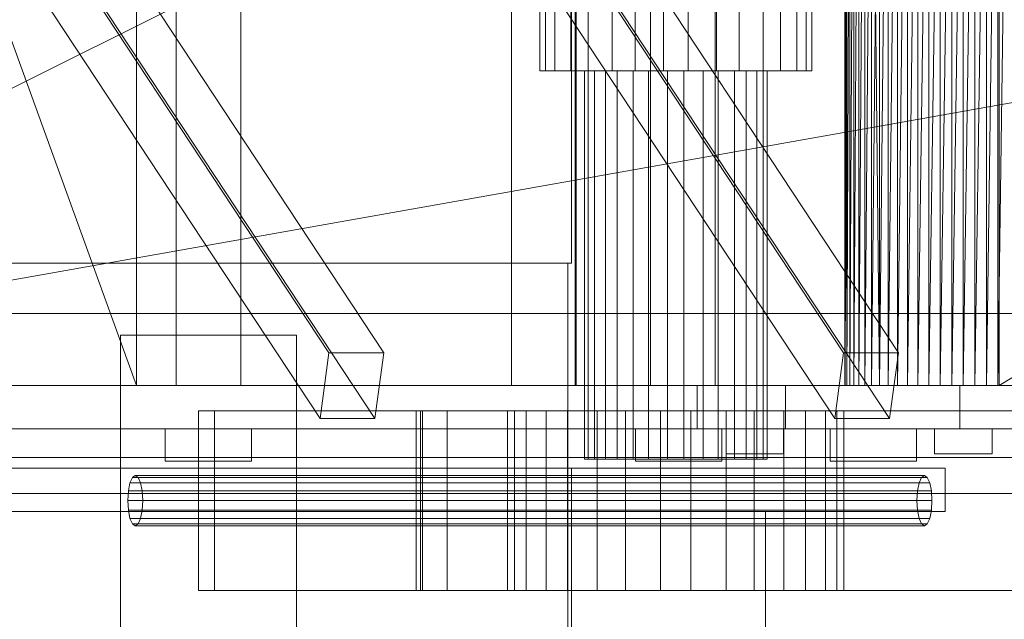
# Model space of a CAD drawing. Header units: millimetres. Extents: x -2233 to 65662, y -50530 to 6847.
# Tile 467 of 656: x 24398 to 24671, y -18495 to -18328. Entities that reach past the tile are written whole.
import ezdxf

# ---------------------------------------------------------------- set-up
doc = ezdxf.new("R2010")
doc.units = ezdxf.units.MM
doc.layers.add('superior_briquetadora', color=7, linetype='Continuous', lineweight=0)
doc.layers.add('superior_C02', color=7, linetype='Continuous', lineweight=0)

msp = doc.modelspace()

# ---------------------------------------------------------------- linework, layer by layer
at = {"layer": 'superior_briquetadora'}
for p, q in [((24551.067, -18160), (24551.067, -18396)), ((24441.067, -18430), (24441.067, -18188)), ((24459.067, -18430), (24459.067, -18188)), ((24534.406, -18430), (24534.406, -18188)), ((24552.067, -18188), (24552.067, -18430)), ((24552.406, -18430), (24552.406, -18188)), ((24573.067, -18430), (24573.067, -18188)), ((24591.067, -18430), (24591.067, -18188)), ((25470.067, -18210), (24230.067, -18430)), ((24230.067, -18430), (24670.067, -18210)), ((24350.067, -18210), (24430.067, -18430)), ((24430.067, -18430), (24430.067, -18210)), ((24627.226, -18210), (24627.067, -18430)), ((24627.067, -18210), (24627.067, -18430)), ((24627.226, -18210), (24627.226, -18430)), ((24627.702, -18430), (24627.226, -18210)), ((24627.226, -18430), (24627.702, -18210)), ((24628.488, -18210), (24627.702, -18430)), ((24627.702, -18210), (24627.702, -18430)), ((24629.579, -18210), (24628.488, -18430)), ((24628.488, -18430), (24628.488, -18210)), ((24630.964, -18210), (24629.579, -18430)), ((24629.579, -18430), (24629.579, -18210)), ((24632.629, -18210), (24630.964, -18430)), ((24630.964, -18430), (24630.964, -18210)), ((24634.558, -18210), (24632.629, -18430)), ((24632.629, -18430), (24632.629, -18210)), ((24634.558, -18210), (24634.558, -18430)), ((24636.733, -18430), (24634.558, -18210)), ((24634.558, -18430), (24636.733, -18210)), ((24639.133, -18210), (24636.733, -18430)), ((24636.733, -18210), (24636.733, -18430)), ((24641.734, -18210), (24639.133, -18430)), ((24639.133, -18430), (24639.133, -18210)), ((24644.511, -18210), (24641.734, -18430)), ((24641.734, -18430), (24641.734, -18210)), ((24647.439, -18210), (24644.511, -18430)), ((24644.511, -18430), (24644.511, -18210)), ((24650.488, -18210), (24647.439, -18430)), ((24647.439, -18210), (24647.439, -18430)), ((24653.63, -18210), (24650.488, -18430)), ((24650.488, -18210), (24650.488, -18430)), ((24656.833, -18210), (24653.63, -18430)), ((24653.63, -18210), (24653.63, -18430)), ((24660.067, -18210), (24656.833, -18430)), ((24656.833, -18210), (24656.833, -18430)), ((24663.302, -18210), (24660.067, -18430)), ((24660.067, -18210), (24660.067, -18430)), ((24666.505, -18210), (24663.302, -18430)), ((24663.302, -18210), (24663.302, -18430)), ((24669.647, -18210), (24666.505, -18430)), ((24666.505, -18210), (24666.505, -18430)), ((24672.696, -18210), (24669.647, -18430)), ((24669.647, -18210), (24669.647, -18430)), ((24670.067, -18210), (24670.067, -18430)), ((24670.067, -18430), (25030.067, -18210)), ((24393.955, -18396), (24411.416, -18396)), ((24394.51, -18396), (24411.799, -18396)), ((24411.416, -18396), (24430.363, -18396)), ((24411.799, -18396), (24430.558, -18396)), ((24430.363, -18396), (24450.067, -18396)), ((24430.558, -18396), (24450.067, -18396)), ((24450.067, -18396), (24469.577, -18396)), ((24450.067, -18396), (24469.772, -18396)), ((24469.577, -18396), (24488.336, -18396)), ((24469.772, -18396), (24488.719, -18396)), ((24488.336, -18396), (24505.625, -18396)), ((24488.719, -18396), (24506.18, -18396)), ((24505.625, -18396), (24520.778, -18396)), ((24506.18, -18396), (24521.485, -18396)), ((24520.778, -18396), (24533.214, -18396)), ((24521.485, -18396), (24534.046, -18396)), ((24533.214, -18396), (24542.455, -18396)), ((24534.046, -18396), (24543.379, -18396)), ((24542.455, -18396), (24548.146, -18396)), ((24543.379, -18396), (24549.127, -18396)), ((24548.146, -18396), (24550.067, -18396)), ((24549.127, -18396), (24551.067, -18396)), ((24550.067, -18396), (24550.067, -18596)), ((24425.567, -18596), (24425.567, -18416)), ((24432.479, -18416), (24425.567, -18416)), ((24474.567, -18416), (24425.567, -18416)), ((24439.479, -18416), (24432.479, -18416)), ((24446.532, -18416), (24439.479, -18416)), ((24453.603, -18416), (24446.532, -18416)), ((24460.656, -18416), (24453.603, -18416)), ((24467.655, -18416), (24460.656, -18416)), ((24474.567, -18416), (24467.655, -18416)), ((24474.567, -18416), (24474.567, -18596)), ((23750.067, -18430), (25950.067, -18430)), ((25830.067, -18430), (23870.067, -18430)), ((23900.067, -18430), (25800.067, -18430)), ((23954.067, -18430), (25456.734, -18430)), ((24230.067, -18430), (24670.067, -18430)), ((24230.067, -18430), (25470.067, -18430)), ((24230.067, -18430), (25456.734, -18430)), ((24350.067, -18430), (24629.579, -18430)), ((24628.488, -18430), (24350.067, -18430)), ((24350.067, -18430), (24670.067, -18430)), ((24634.558, -18430), (24350.067, -18430)), ((24430.067, -18430), (24350.067, -18430)), ((24632.629, -18430), (24350.067, -18430)), ((24630.964, -18430), (24350.067, -18430)), ((24381.71, -18430), (24400.794, -18430)), ((24404.602, -18430), (24388.599, -18430)), ((24411.657, -18430), (24393.153, -18430)), ((24400.794, -18430), (24420.324, -18430)), ((24422.154, -18430), (24404.602, -18430)), ((24430.721, -18430), (24411.657, -18430)), ((24420.324, -18430), (24440.123, -18430)), ((24440.656, -18430), (24422.154, -18430)), ((24430.067, -18430), (24628.488, -18430)), ((24627.702, -18430), (24430.067, -18430)), ((24627.226, -18430), (24430.067, -18430)), ((24627.067, -18430), (24430.067, -18430)), ((24629.579, -18430), (24430.067, -18430)), ((24630.964, -18430), (24430.067, -18430)), ((24632.629, -18430), (24430.067, -18430)), ((24634.558, -18430), (24430.067, -18430)), ((24636.733, -18430), (24430.067, -18430)), ((24639.133, -18430), (24430.067, -18430)), ((24641.734, -18430), (24430.067, -18430)), ((24644.511, -18430), (24430.067, -18430)), ((24647.439, -18430), (24430.067, -18430)), ((24650.488, -18430), (24430.067, -18430)), ((24653.63, -18430), (24430.067, -18430)), ((24656.833, -18430), (24430.067, -18430)), ((24660.067, -18430), (24430.067, -18430)), ((24663.302, -18430), (24430.067, -18430)), ((24430.067, -18430), (25036.833, -18430)), ((25270.067, -18430), (24430.067, -18430)), ((24430.067, -18430), (25033.63, -18430)), ((24450.067, -18430), (24430.721, -18430)), ((24440.123, -18430), (24460.012, -18430)), ((24459.479, -18430), (24440.656, -18430)), ((24441.959, -18430), (24441.067, -18430)), ((24444.456, -18430), (24441.959, -18430)), ((24448.065, -18430), (24444.456, -18430)), ((24452.07, -18430), (24448.065, -18430)), ((24469.414, -18430), (24450.067, -18430)), ((24455.679, -18430), (24452.07, -18430)), ((24458.176, -18430), (24455.679, -18430)), ((24459.067, -18430), (24458.176, -18430)), ((24477.981, -18430), (24459.479, -18430)), ((24460.012, -18430), (24479.811, -18430)), ((24488.478, -18430), (24469.414, -18430)), ((24495.533, -18430), (24477.981, -18430)), ((24479.811, -18430), (24499.341, -18430)), ((24506.982, -18430), (24488.478, -18430)), ((24511.536, -18430), (24495.533, -18430)), ((24499.341, -18430), (24518.425, -18430)), ((24524.656, -18430), (24506.982, -18430)), ((24525.446, -18430), (24511.536, -18430)), ((24518.425, -18430), (24536.889, -18430)), ((24541.242, -18430), (24524.656, -18430)), ((24536.79, -18430), (24525.446, -18430)), ((24535.297, -18430), (24534.406, -18430)), ((24537.794, -18430), (24535.297, -18430)), ((24545.18, -18430), (24536.79, -18430)), ((24536.889, -18430), (24554.567, -18430)), ((24541.403, -18430), (24537.794, -18430)), ((24556.499, -18430), (24541.242, -18430)), ((24545.408, -18430), (24541.403, -18430)), ((24550.331, -18430), (24545.18, -18430)), ((24549.017, -18430), (24545.408, -18430)), ((24551.514, -18430), (24549.017, -18430)), ((24552.067, -18430), (24550.331, -18430)), ((24552.406, -18430), (24551.514, -18430)), ((24554.567, -18430), (24571.299, -18430)), ((24570.203, -18430), (24556.499, -18430)), ((24582.156, -18430), (24570.203, -18430)), ((24571.299, -18430), (24586.933, -18430)), ((24573.959, -18430), (24573.067, -18430)), ((24576.456, -18430), (24573.959, -18430)), ((24580.065, -18430), (24576.456, -18430)), ((24584.07, -18430), (24580.065, -18430)), ((24592.183, -18430), (24582.156, -18430)), ((24587.679, -18430), (24584.07, -18430)), ((24586.067, -18430), (24588.589, -18430)), ((24586.067, -18430), (24586.067, -18442)), ((24586.933, -18430), (24601.328, -18430)), ((24590.176, -18430), (24587.679, -18430)), ((24588.589, -18430), (24595.982, -18430)), ((24591.067, -18430), (24590.176, -18430)), ((24600.138, -18430), (24592.183, -18430)), ((24595.982, -18430), (24607.742, -18430)), ((24605.904, -18430), (24600.138, -18430)), ((24601.328, -18430), (24614.353, -18430)), ((24609.397, -18430), (24605.904, -18430)), ((24607.742, -18430), (24623.067, -18430)), ((24610.567, -18430), (24609.397, -18430)), ((24610.567, -18430), (24610.567, -18442)), ((24614.353, -18430), (24625.889, -18430)), ((24623.067, -18430), (24640.915, -18430)), ((24625.889, -18430), (24635.834, -18430)), ((24627.067, -18430), (24627.226, -18430)), ((24627.226, -18430), (24627.702, -18430)), ((24627.702, -18430), (24628.488, -18430)), ((24628.488, -18430), (24629.579, -18430)), ((24629.579, -18430), (24630.964, -18430)), ((24630.964, -18430), (24632.629, -18430)), ((24632.629, -18430), (24634.558, -18430)), ((24634.558, -18430), (24636.733, -18430)), ((24634.558, -18430), (24670.067, -18430)), ((24635.834, -18430), (24644.096, -18430)), ((24636.733, -18430), (24639.133, -18430)), ((24636.733, -18430), (24670.067, -18430)), ((24639.133, -18430), (24641.734, -18430)), ((24639.133, -18430), (24670.067, -18430)), ((24640.915, -18430), (24660.067, -18430)), ((24641.734, -18430), (24644.511, -18430)), ((24641.734, -18430), (24670.067, -18430)), ((24644.096, -18430), (24650.602, -18430)), ((24644.511, -18430), (24647.439, -18430)), ((24644.511, -18430), (24670.067, -18430)), ((24647.439, -18430), (24650.488, -18430)), ((24647.439, -18430), (24670.067, -18430)), ((24650.488, -18430), (24653.63, -18430)), ((24650.488, -18430), (24670.067, -18430)), ((24650.602, -18430), (24655.291, -18430)), ((24653.63, -18430), (24656.833, -18430)), ((24653.63, -18430), (24670.067, -18430)), ((24655.291, -18430), (24658.121, -18430)), ((24656.833, -18430), (24660.067, -18430)), ((24656.833, -18430), (24670.067, -18430)), ((24658.121, -18430), (24659.067, -18430)), ((24659.067, -18430), (24659.067, -18442)), ((24660.067, -18430), (24679.22, -18430)), ((24660.067, -18430), (24663.302, -18430)), ((24660.067, -18430), (24670.067, -18430)), ((24663.302, -18430), (24666.505, -18430)), ((24663.302, -18430), (24670.067, -18430)), ((24663.302, -18430), (25033.63, -18430)), ((24666.505, -18430), (24669.647, -18430)), ((24666.505, -18430), (24670.067, -18430)), ((25030.488, -18430), (24666.505, -18430)), ((25033.63, -18430), (24666.505, -18430)), ((24669.647, -18430), (24672.696, -18430)), ((24669.647, -18430), (24670.067, -18430)), ((25027.439, -18430), (24669.647, -18430)), ((25030.488, -18430), (24669.647, -18430)), ((24670.067, -18430), (25030.067, -18430)), ((24683.402, -18430), (24670.067, -18430)), ((24670.067, -18430), (24685.577, -18430)), ((24681.002, -18430), (24670.067, -18430)), ((24670.067, -18430), (24687.506, -18430)), ((24678.401, -18430), (24670.067, -18430)), ((24675.624, -18430), (24670.067, -18430)), ((24672.696, -18430), (24670.067, -18430)), ((24381.71, -18442), (24400.794, -18442)), ((24411.657, -18442), (24393.153, -18442)), ((24400.794, -18442), (24420.324, -18442)), ((24430.721, -18442), (24411.657, -18442)), ((24420.324, -18442), (24440.123, -18442)), ((24450.067, -18442), (24430.721, -18442)), ((24439.256, -18442), (24438.067, -18442)), ((24438.067, -18442), (24438.067, -18451)), ((24442.586, -18442), (24439.256, -18442)), ((24440.123, -18442), (24460.012, -18442)), ((24447.397, -18442), (24442.586, -18442)), ((24452.738, -18442), (24447.397, -18442)), ((24469.414, -18442), (24450.067, -18442)), ((24457.549, -18442), (24452.738, -18442)), ((24460.879, -18442), (24457.549, -18442)), ((24460.012, -18442), (24479.811, -18442)), ((24462.067, -18442), (24460.879, -18442)), ((24462.067, -18442), (24462.067, -18451)), ((24488.478, -18442), (24469.414, -18442)), ((24479.811, -18442), (24499.341, -18442)), ((24506.982, -18442), (24488.478, -18442)), ((24499.341, -18442), (24518.425, -18442)), ((24524.656, -18442), (24506.982, -18442)), ((24518.425, -18442), (24536.889, -18442)), ((24541.242, -18442), (24524.656, -18442)), ((24536.889, -18442), (24554.567, -18442)), ((24556.499, -18442), (24541.242, -18442)), ((24554.567, -18442), (24571.299, -18442)), ((24570.203, -18442), (24556.499, -18442)), ((24570.071, -18442), (24568.882, -18442)), ((24568.882, -18442), (24568.882, -18451)), ((24573.4, -18442), (24570.071, -18442)), ((24582.156, -18442), (24570.203, -18442)), ((24571.299, -18442), (24586.933, -18442)), ((24578.212, -18442), (24573.4, -18442)), ((24583.552, -18442), (24578.212, -18442)), ((24592.183, -18442), (24582.156, -18442)), ((24588.364, -18442), (24583.552, -18442)), ((24586.067, -18442), (24588.589, -18442)), ((24586.933, -18442), (24601.328, -18442)), ((24591.694, -18442), (24588.364, -18442)), ((24588.589, -18442), (24595.982, -18442)), ((24592.882, -18442), (24591.694, -18442)), ((24600.138, -18442), (24592.183, -18442)), ((24592.882, -18442), (24592.882, -18451)), ((24594.067, -18442), (24594.86, -18442)), ((24594.067, -18442), (24594.067, -18449)), ((24594.86, -18442), (24597.08, -18442)), ((24595.982, -18442), (24607.742, -18442)), ((24597.08, -18442), (24600.287, -18442)), ((24605.904, -18442), (24600.138, -18442)), ((24600.287, -18442), (24603.848, -18442)), ((24601.328, -18442), (24614.353, -18442)), ((24603.848, -18442), (24607.055, -18442)), ((24609.397, -18442), (24605.904, -18442)), ((24607.055, -18442), (24609.275, -18442)), ((24607.742, -18442), (24623.067, -18442)), ((24609.275, -18442), (24610.067, -18442)), ((24610.567, -18442), (24609.397, -18442)), ((24610.067, -18442), (24610.067, -18449)), ((24614.353, -18442), (24625.889, -18442)), ((24624.256, -18442), (24623.067, -18442)), ((24623.067, -18442), (24623.067, -18451)), ((24623.067, -18442), (24640.915, -18442)), ((24627.586, -18442), (24624.256, -18442)), ((24625.889, -18442), (24635.834, -18442)), ((24632.397, -18442), (24627.586, -18442)), ((24637.738, -18442), (24632.397, -18442)), ((24635.834, -18442), (24644.096, -18442)), ((24642.549, -18442), (24637.738, -18442)), ((24640.915, -18442), (24660.067, -18442)), ((24645.879, -18442), (24642.549, -18442)), ((24644.096, -18442), (24650.602, -18442)), ((24647.067, -18442), (24645.879, -18442)), ((24647.067, -18442), (24647.067, -18451)), ((24650.602, -18442), (24655.291, -18442)), ((24652.86, -18442), (24652.067, -18442)), ((24652.067, -18442), (24652.067, -18449)), ((24655.08, -18442), (24652.86, -18442)), ((24658.287, -18442), (24655.08, -18442)), ((24655.291, -18442), (24658.121, -18442)), ((24658.121, -18442), (24659.067, -18442)), ((24661.848, -18442), (24658.287, -18442)), ((24660.067, -18442), (24679.22, -18442)), ((24665.055, -18442), (24661.848, -18442)), ((24667.275, -18442), (24665.055, -18442)), ((24668.067, -18442), (24667.275, -18442)), ((24668.067, -18442), (24668.067, -18449)), ((24438.067, -18451), (24439.256, -18451)), ((24439.256, -18451), (24442.586, -18451)), ((24442.586, -18451), (24447.397, -18451)), ((24447.397, -18451), (24452.738, -18451)), ((24452.738, -18451), (24457.549, -18451)), ((24457.549, -18451), (24460.879, -18451)), ((24460.879, -18451), (24462.067, -18451)), ((24568.882, -18451), (24570.071, -18451)), ((24570.071, -18451), (24573.4, -18451)), ((24573.4, -18451), (24578.212, -18451)), ((24578.212, -18451), (24583.552, -18451)), ((24583.552, -18451), (24588.364, -18451)), ((24588.364, -18451), (24591.694, -18451)), ((24591.694, -18451), (24592.882, -18451)), ((24594.067, -18449), (24594.86, -18449)), ((24594.86, -18449), (24597.08, -18449)), ((24597.08, -18449), (24600.287, -18449)), ((24600.287, -18449), (24603.848, -18449)), ((24603.848, -18449), (24607.055, -18449)), ((24607.055, -18449), (24609.275, -18449)), ((24609.275, -18449), (24610.067, -18449)), ((24623.067, -18451), (24624.256, -18451)), ((24624.256, -18451), (24627.586, -18451)), ((24627.586, -18451), (24632.397, -18451)), ((24632.397, -18451), (24637.738, -18451)), ((24637.738, -18451), (24642.549, -18451)), ((24642.549, -18451), (24645.879, -18451)), ((24645.879, -18451), (24647.067, -18451)), ((24652.067, -18449), (24652.86, -18449)), ((24652.86, -18449), (24655.08, -18449)), ((24655.08, -18449), (24658.287, -18449)), ((24658.287, -18449), (24661.848, -18449)), ((24661.848, -18449), (24665.055, -18449)), ((24665.055, -18449), (24667.275, -18449)), ((24667.275, -18449), (24668.067, -18449)), ((24383.019, -18453), (24401.737, -18453)), ((24411.416, -18453), (24393.955, -18453)), ((24401.737, -18453), (24420.893, -18453)), ((24430.363, -18453), (24411.416, -18453)), ((24420.893, -18453), (24440.313, -18453)), ((24450.067, -18453), (24430.363, -18453)), ((24440.313, -18453), (24459.822, -18453)), ((24469.772, -18453), (24450.067, -18453)), ((24459.822, -18453), (24479.242, -18453)), ((24488.719, -18453), (24469.772, -18453)), ((24479.242, -18453), (24498.398, -18453)), ((24506.18, -18453), (24488.719, -18453)), ((24498.398, -18453), (24517.116, -18453)), ((24521.485, -18453), (24506.18, -18453)), ((24517.116, -18453), (24535.228, -18453)), ((24534.046, -18453), (24521.485, -18453)), ((24543.379, -18453), (24534.046, -18453)), ((24535.228, -18453), (24552.567, -18453)), ((24549.127, -18453), (24543.379, -18453)), ((24551.067, -18453), (24549.127, -18453)), ((24551.067, -18605), (24551.067, -18453)), ((24552.567, -18453), (24568.979, -18453)), ((24568.979, -18453), (24584.314, -18453)), ((24584.314, -18453), (24598.433, -18453)), ((24598.433, -18453), (24611.208, -18453)), ((24611.208, -18453), (24622.524, -18453)), ((24622.524, -18453), (24632.279, -18453)), ((24632.279, -18453), (24640.383, -18453)), ((24640.383, -18453), (24646.764, -18453)), ((24646.764, -18453), (24651.363, -18453)), ((24651.363, -18453), (24654.139, -18453)), ((24654.139, -18453), (24655.067, -18453)), ((24655.067, -18453), (24655.067, -18465)), ((23750.067, -18460), (25950.067, -18460)), ((23900.067, -18460), (25800.067, -18460)), ((24383.019, -18465), (24401.737, -18465)), ((24384.072, -18465), (24402.17, -18465)), ((24401.737, -18465), (24420.893, -18465)), ((24402.17, -18465), (24421.023, -18465)), ((24420.893, -18465), (24440.313, -18465)), ((24421.023, -18465), (24440.335, -18465)), ((24440.313, -18465), (24459.822, -18465)), ((24440.335, -18465), (24459.8, -18465)), ((24459.8, -18465), (24479.112, -18465)), ((24459.822, -18465), (24479.242, -18465)), ((24479.112, -18465), (24497.965, -18465)), ((24479.242, -18465), (24498.398, -18465)), ((24497.965, -18465), (24516.063, -18465)), ((24498.398, -18465), (24517.116, -18465)), ((24516.063, -18465), (24533.121, -18465)), ((24517.116, -18465), (24535.228, -18465)), ((24533.121, -18465), (24548.868, -18465)), ((24535.228, -18465), (24552.567, -18465)), ((24548.868, -18465), (24563.058, -18465)), ((24552.567, -18465), (24568.979, -18465)), ((24563.058, -18465), (24575.465, -18465)), ((24568.979, -18465), (24584.314, -18465)), ((24575.465, -18465), (24585.895, -18465)), ((24584.314, -18465), (24598.433, -18465)), ((24585.895, -18465), (24594.183, -18465)), ((24594.183, -18465), (24600.198, -18465)), ((24598.433, -18465), (24611.208, -18465)), ((24600.198, -18465), (24603.845, -18465)), ((24603.845, -18465), (24605.067, -18465)), ((24605.067, -18465), (24605.067, -18605)), ((24611.208, -18465), (24622.524, -18465)), ((24622.524, -18465), (24632.279, -18465)), ((24632.279, -18465), (24640.383, -18465)), ((24640.383, -18465), (24646.764, -18465)), ((24646.764, -18465), (24651.363, -18465)), ((24651.363, -18465), (24654.139, -18465)), ((24654.139, -18465), (24655.067, -18465))]:
    msp.add_line(p, q, dxfattribs=at)
at = {"layer": 'superior_C02'}
for p, q in [((24542.221, -17657.5), (24542.221, -18342.5)), ((24543.795, -17657.5), (24543.795, -18342.5)), ((24546.41, -17657.5), (24546.41, -18342.5)), ((24550.89, -17657.5), (24550.89, -18342.5)), ((24555.723, -17657.5), (24555.723, -18342.5)), ((24562.427, -17657.5), (24562.427, -18342.5)), ((24568.742, -17657.5), (24568.742, -18342.5)), ((24576.65, -17657.5), (24576.65, -18342.5)), ((24583.485, -17657.5), (24583.485, -18342.5)), ((24591.393, -17657.5), (24591.393, -18342.5)), ((24597.708, -17657.5), (24597.708, -18342.5)), ((24604.412, -17657.5), (24604.412, -18342.5)), ((24609.245, -17657.5), (24609.245, -18342.5)), ((24613.725, -17657.5), (24613.725, -18342.5)), ((24616.34, -18342.5), (24616.34, -17657.5)), ((24617.914, -17657.5), (24617.914, -18342.5)), ((24483.568, -18420.886), (24391.172, -18280.886)), ((24406.445, -18280.886), (24498.841, -18420.886)), ((24626.75, -18420.886), (24534.354, -18280.886)), ((24549.627, -18280.886), (24642.023, -18420.886)), ((24481.114, -18439.114), (24388.718, -18299.114)), ((24496.387, -18439.114), (24403.991, -18299.114)), ((24624.297, -18439.114), (24531.901, -18299.114)), ((24639.57, -18439.114), (24547.174, -18299.114)), ((24546.41, -18342.5), (24542.221, -18342.5)), ((24542.221, -18342.5), (24543.795, -18342.5)), ((24543.795, -18342.5), (24550.89, -18342.5)), ((24555.723, -18342.5), (24546.41, -18342.5)), ((24550.89, -18342.5), (24562.427, -18342.5)), ((24555.726, -18342.5), (24554.671, -18342.5)), ((24554.671, -18342.5), (24557.482, -18342.5)), ((24554.671, -18342.5), (24554.671, -18450.5)), ((24568.742, -18342.5), (24555.723, -18342.5)), ((24560.488, -18342.5), (24555.726, -18342.5)), ((24555.726, -18342.5), (24555.726, -18450.5)), ((24557.482, -18342.5), (24563.731, -18342.5)), ((24557.482, -18342.5), (24557.482, -18450.5)), ((24568.23, -18342.5), (24560.488, -18342.5)), ((24560.488, -18342.5), (24560.488, -18450.5)), ((24562.427, -18342.5), (24576.65, -18342.5)), ((24563.731, -18342.5), (24572.467, -18342.5)), ((24563.731, -18342.5), (24563.731, -18450.5)), ((24577.774, -18342.5), (24568.23, -18342.5)), ((24568.23, -18342.5), (24568.23, -18450.5)), ((24583.485, -18342.5), (24568.742, -18342.5)), ((24572.467, -18342.5), (24582.361, -18342.5)), ((24572.467, -18342.5), (24572.467, -18450.5)), ((24576.65, -18342.5), (24591.393, -18342.5)), ((24587.668, -18342.5), (24577.774, -18342.5)), ((24577.774, -18342.5), (24577.774, -18450.5)), ((24582.361, -18342.5), (24591.905, -18342.5)), ((24582.361, -18342.5), (24582.361, -18450.5)), ((24597.708, -18342.5), (24583.485, -18342.5)), ((24596.404, -18342.5), (24587.668, -18342.5)), ((24587.668, -18342.5), (24587.668, -18450.5)), ((24591.393, -18342.5), (24604.412, -18342.5)), ((24591.905, -18342.5), (24599.647, -18342.5)), ((24591.905, -18342.5), (24591.905, -18450.5)), ((24602.653, -18342.5), (24596.404, -18342.5)), ((24596.404, -18342.5), (24596.404, -18450.5)), ((24609.245, -18342.5), (24597.708, -18342.5)), ((24599.647, -18342.5), (24604.409, -18342.5)), ((24599.647, -18342.5), (24599.647, -18450.5)), ((24605.464, -18342.5), (24602.653, -18342.5)), ((24602.653, -18342.5), (24602.653, -18450.5)), ((24604.409, -18342.5), (24605.464, -18342.5)), ((24604.409, -18450.5), (24604.409, -18342.5)), ((24604.412, -18342.5), (24613.725, -18342.5)), ((24605.464, -18342.5), (24605.464, -18450.5)), ((24616.34, -18342.5), (24609.245, -18342.5)), ((24613.725, -18342.5), (24617.914, -18342.5)), ((24617.914, -18342.5), (24616.34, -18342.5)), ((24756.357, -18410), (24245.673, -18410)), ((24257.595, -18410), (24768.279, -18410)), ((24811.497, -18410), (24300.813, -18410)), ((24315.715, -18410), (24826.399, -18410)), ((24481.114, -18439.114), (24483.568, -18420.886)), ((24483.568, -18420.886), (24498.841, -18420.886)), ((24498.841, -18420.886), (24496.387, -18439.114)), ((24624.297, -18439.114), (24626.75, -18420.886)), ((24626.75, -18420.886), (24642.023, -18420.886)), ((24642.023, -18420.886), (24639.57, -18439.114)), ((24685.954, -18437), (24447.317, -18437)), ((24447.317, -18437), (24447.317, -18487)), ((24451.788, -18437), (24447.317, -18437)), ((24451.788, -18487), (24451.788, -18437)), ((24451.788, -18437), (24690.425, -18437)), ((24679.687, -18437), (24507.868, -18437)), ((24507.868, -18437), (24507.868, -18487)), ((24509.657, -18437), (24507.868, -18437)), ((24680.88, -18437), (24509.061, -18437)), ((24509.061, -18437), (24509.061, -18487)), ((24516.512, -18437), (24509.061, -18437)), ((24509.657, -18487), (24509.657, -18437)), ((24509.657, -18437), (24681.476, -18437)), ((24516.512, -18487), (24516.512, -18437)), ((24516.512, -18437), (24688.331, -18437)), ((24535.204, -18437), (24533.258, -18437)), ((24533.258, -18437), (24538.439, -18437)), ((24533.258, -18437), (24533.258, -18487)), ((24543.979, -18437), (24535.204, -18437)), ((24535.204, -18437), (24535.204, -18487)), ((24538.439, -18437), (24549.957, -18437)), ((24538.439, -18437), (24538.439, -18487)), ((24558.249, -18437), (24543.979, -18437)), ((24543.979, -18437), (24543.979, -18487)), ((24549.957, -18437), (24566.059, -18437)), ((24549.957, -18437), (24549.957, -18487)), ((24575.841, -18437), (24558.249, -18437)), ((24558.249, -18437), (24558.249, -18487)), ((24566.059, -18437), (24584.294, -18437)), ((24566.059, -18437), (24566.059, -18487)), ((24594.076, -18437), (24575.841, -18437)), ((24575.841, -18437), (24575.841, -18487)), ((24584.294, -18437), (24601.886, -18437)), ((24584.294, -18437), (24584.294, -18487)), ((24610.178, -18437), (24594.076, -18437)), ((24594.076, -18437), (24594.076, -18487)), ((24601.886, -18437), (24616.155, -18437)), ((24601.886, -18437), (24601.886, -18487)), ((24621.696, -18437), (24610.178, -18437)), ((24610.178, -18437), (24610.178, -18487)), ((24616.155, -18437), (24624.931, -18437)), ((24616.155, -18437), (24616.155, -18487)), ((24626.877, -18437), (24621.696, -18437)), ((24621.696, -18437), (24621.696, -18487)), ((24624.931, -18437), (24626.877, -18437)), ((24624.931, -18487), (24624.931, -18437)), ((24626.877, -18437), (24626.877, -18487)), ((24496.387, -18439.114), (24481.114, -18439.114)), ((24639.57, -18439.114), (24624.297, -18439.114)), ((24245.673, -18450), (24756.357, -18450)), ((24257.595, -18450), (24768.279, -18450)), ((24300.813, -18450), (24811.497, -18450)), ((24315.715, -18450), (24826.399, -18450)), ((24557.482, -18450.5), (24554.671, -18450.5)), ((24554.671, -18450.5), (24555.726, -18450.5)), ((24555.726, -18450.5), (24560.488, -18450.5)), ((24563.731, -18450.5), (24557.482, -18450.5)), ((24560.488, -18450.5), (24568.23, -18450.5)), ((24572.467, -18450.5), (24563.731, -18450.5)), ((24568.23, -18450.5), (24577.774, -18450.5)), ((24582.361, -18450.5), (24572.467, -18450.5)), ((24577.774, -18450.5), (24587.668, -18450.5)), ((24591.905, -18450.5), (24582.361, -18450.5)), ((24587.668, -18450.5), (24596.404, -18450.5)), ((24599.647, -18450.5), (24591.905, -18450.5)), ((24596.404, -18450.5), (24602.653, -18450.5)), ((24604.409, -18450.5), (24599.647, -18450.5)), ((24602.653, -18450.5), (24605.464, -18450.5)), ((24605.464, -18450.5), (24604.409, -18450.5)), ((24428.241, -18457.05), (24428.918, -18455.533)), ((24428.918, -18455.533), (24429.716, -18455)), ((24428.918, -18455.533), (24648.464, -18455.533)), ((24429.716, -18455), (24430.515, -18455.533)), ((24649.263, -18455), (24429.716, -18455)), ((24430.515, -18455.533), (24431.191, -18457.05)), ((24430.515, -18455.533), (24650.061, -18455.533)), ((24648.464, -18455.533), (24647.787, -18457.05)), ((24649.263, -18455), (24648.464, -18455.533)), ((24650.061, -18455.533), (24649.263, -18455)), ((24650.738, -18457.05), (24650.061, -18455.533)), ((24427.63, -18462), (24427.789, -18459.321)), ((24427.789, -18459.321), (24428.241, -18457.05)), ((24427.789, -18459.321), (24647.335, -18459.321)), ((24428.241, -18457.05), (24647.787, -18457.05)), ((24431.191, -18457.05), (24431.644, -18459.321)), ((24431.191, -18457.05), (24650.738, -18457.05)), ((24431.644, -18459.321), (24431.802, -18462)), ((24431.644, -18459.321), (24651.19, -18459.321)), ((24647.335, -18459.321), (24647.176, -18462)), ((24647.787, -18457.05), (24647.335, -18459.321)), ((24651.19, -18459.321), (24650.738, -18457.05)), ((24651.349, -18462), (24651.19, -18459.321)), ((24427.789, -18464.679), (24427.63, -18462)), ((24427.63, -18462), (24647.176, -18462)), ((24431.802, -18462), (24431.644, -18464.679)), ((24431.802, -18462), (24651.349, -18462)), ((24647.176, -18462), (24647.335, -18464.679)), ((24651.19, -18464.679), (24651.349, -18462)), ((24428.241, -18466.95), (24427.789, -18464.679)), ((24427.789, -18464.679), (24647.335, -18464.679)), ((24431.644, -18464.679), (24431.191, -18466.95)), ((24431.644, -18464.679), (24651.19, -18464.679)), ((24647.335, -18464.679), (24647.787, -18466.95)), ((24650.738, -18466.95), (24651.19, -18464.679)), ((24428.918, -18468.467), (24428.241, -18466.95)), ((24428.241, -18466.95), (24647.787, -18466.95)), ((24431.191, -18466.95), (24430.515, -18468.467)), ((24431.191, -18466.95), (24650.738, -18466.95)), ((24647.787, -18466.95), (24648.464, -18468.467)), ((24650.061, -18468.467), (24650.738, -18466.95)), ((24429.716, -18469), (24428.918, -18468.467)), ((24428.918, -18468.467), (24648.464, -18468.467)), ((24430.515, -18468.467), (24429.716, -18469)), ((24429.716, -18469), (24649.263, -18469)), ((24430.515, -18468.467), (24650.061, -18468.467)), ((24648.464, -18468.467), (24649.263, -18469)), ((24649.263, -18469), (24650.061, -18468.467)), ((24447.317, -18487), (24685.954, -18487)), ((24447.317, -18487), (24451.788, -18487)), ((24690.425, -18487), (24451.788, -18487)), ((24507.868, -18487), (24679.687, -18487)), ((24507.868, -18487), (24509.657, -18487)), ((24509.061, -18487), (24680.88, -18487)), ((24509.061, -18487), (24516.512, -18487)), ((24681.476, -18487), (24509.657, -18487)), ((24688.331, -18487), (24516.512, -18487)), ((24538.439, -18487), (24533.258, -18487)), ((24533.258, -18487), (24535.204, -18487)), ((24535.204, -18487), (24543.979, -18487)), ((24549.957, -18487), (24538.439, -18487)), ((24543.979, -18487), (24558.249, -18487)), ((24566.059, -18487), (24549.957, -18487)), ((24558.249, -18487), (24575.841, -18487)), ((24584.294, -18487), (24566.059, -18487)), ((24575.841, -18487), (24594.076, -18487)), ((24601.886, -18487), (24584.294, -18487)), ((24594.076, -18487), (24610.178, -18487)), ((24616.155, -18487), (24601.886, -18487)), ((24610.178, -18487), (24621.696, -18487)), ((24624.931, -18487), (24616.155, -18487)), ((24621.696, -18487), (24626.877, -18487)), ((24626.877, -18487), (24624.931, -18487))]:
    msp.add_line(p, q, dxfattribs=at)

doc.saveas('drawing.dxf')
